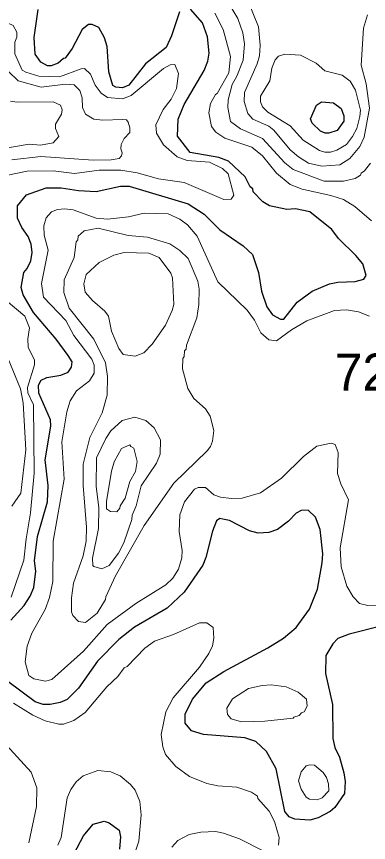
# Model space of a CAD drawing. Extents: x 673.3 to 698.5, y 6984.3 to 7012.3.
# Drawn here: x 674.894 to 675.652, y 6997.77 to 6999.552 of the extents above; entities that cross this region are included whole.
import ezdxf

# ---------------------------------------------------------------- set-up
doc = ezdxf.new("R2010")
doc.units = 0
doc.header["$LTSCALE"] = 0.032
doc.layers.add('1', color=7, linetype='Continuous', lineweight=25)
doc.layers.add('2', color=7, linetype='Continuous', lineweight=13)
doc.layers.add('21', color=7, linetype='Continuous')

msp = doc.modelspace()

# ---------------------------------------------------------------- linework, layer by layer
at = {"layer": '1'}
for points in [[(674.9285, 6999.0427), (674.9261, 6999.0607), (674.9193, 6999.0775), (674.9056, 6999.097), (674.8967, 6999.1171), (674.8964, 6999.1434), (674.916, 6999.1673), (674.9582, 6999.1827), (674.9906, 6999.1825), (675.0281, 6999.1765), (675.0661, 6999.1742), (675.1187, 6999.1863), (675.137, 6999.1863), (675.2643, 6999.1479), (675.2986, 6999.1254), (675.3322, 6999.0921), (675.3829, 6999.0576), (675.4029, 6999.0386), (675.4157, 6998.9999), (675.4219, 6998.9593), (675.4333, 6998.926), (675.4459, 6998.9085), (675.463, 6998.8989), (675.4704, 6998.8992), (675.4991, 6998.936), (675.5314, 6998.9593), (675.5689, 6998.9755), (675.5862, 6998.9787), (675.6237, 6998.9803), (675.6424, 6998.9851), (675.6475, 6998.9934), (675.6403, 6999.0183), (675.6254, 6999.0367), (675.5876, 6999.0729), (675.5738, 6999.0925), (675.5264, 6999.1303), (675.4953, 6999.1374), (675.4767, 6999.1359), (675.4393, 6999.1436), (675.425, 6999.1524), (675.4042, 6999.174), (675.4032, 6999.1806), (675.3976, 6999.1848), (675.3867, 6999.2061), (675.3511, 6999.2401), (675.3305, 6999.2475), (675.2684, 6999.2588), (675.2412, 6999.2937), (675.2424, 6999.3304), (675.2558, 6999.3622), (675.2989, 6999.4352), (675.3064, 6999.4554), (675.3096, 6999.4727), (675.3056, 6999.5085), (675.2951, 6999.5384), (675.269, 6999.568)], [(675.2453, 6999.5623), (675.228, 6999.5102), (675.2165, 6999.485), (675.1726, 6999.45), (675.1363, 6999.404), (675.1228, 6999.3981), (675.108, 6999.3997), (675.102, 6999.4031), (675.093, 6999.4326), (675.0897, 6999.4876), (675.0839, 6999.5059), (675.0718, 6999.5283), (675.0571, 6999.5349), (675.0493, 6999.5349), (675.0357, 6999.524), (675.014, 6999.4828), (674.9995, 6999.462), (674.9958, 6999.4614), (674.9838, 6999.4511), (674.9692, 6999.4454), (674.9614, 6999.4454), (674.9467, 6999.4534), (674.9349, 6999.4705), (674.9326, 6999.5064), (674.9408, 6999.5668)], [(674.882, 6998.2499), (674.911, 6998.2814), (674.924, 6998.3012), (674.9318, 6998.3201), (674.9358, 6998.3554), (674.9335, 6998.3777), (674.9399, 6998.4303), (674.9612, 6998.5053), (674.9627, 6998.5405), (674.9563, 6998.5959), (674.9684, 6998.6681), (674.9675, 6998.6822), (674.9426, 6998.7393), (674.9416, 6998.7568), (674.9477, 6998.7675), (674.9595, 6998.7733), (674.9902, 6998.7783), (675.0056, 6998.7848), (675.013, 6998.7952), (675.014, 6998.8073), (675.0056, 6998.8208), (674.9796, 6998.856), (674.9313, 6998.9134), (674.9091, 6998.9515), (674.9046, 6998.9674), (674.9102, 6998.9995), (674.9173, 6999.0084), (674.9251, 6999.0249), (674.9285, 6999.0427)], [(675.5759, 6997.9944), (675.58, 6997.9749), (675.5898, 6997.9544), (675.5995, 6997.9208), (675.602, 6997.9015), (675.6012, 6997.8762), (675.5797, 6997.8458), (675.5701, 6997.837), (675.5444, 6997.8232), (675.5259, 6997.8182), (675.4941, 6997.8207), (675.4815, 6997.8256), (675.472, 6997.837), (675.4537, 6997.9292), (675.4326, 6997.9664), (675.4097, 6997.9883), (675.3864, 6997.9959), (675.2969, 6998.003), (675.2714, 6998.0108), (675.2576, 6998.0278), (675.2577, 6998.0473), (675.2732, 6998.0791), (675.3029, 6998.1144), (675.3411, 6998.1394), (675.436, 6998.1899), (675.4695, 6998.2109), (675.4967, 6998.2341), (675.5256, 6998.2737), (675.5426, 6998.3169), (675.5531, 6998.3733), (675.5539, 6998.3929), (675.5482, 6998.4452), (675.5382, 6998.4723), (675.5227, 6998.4868), (675.5077, 6998.4864), (675.4966, 6998.4805), (675.4806, 6998.4634), (675.4568, 6998.4457), (675.438, 6998.4387), (675.4146, 6998.4372), (675.3964, 6998.4425), (675.3534, 6998.4651), (675.339, 6998.468), (675.3324, 6998.4688), (675.3252, 6998.4639), (675.3165, 6998.4417), (675.3024, 6998.3853), (675.2955, 6998.3684), (675.2556, 6998.3099), (675.219, 6998.2757), (675.1487, 6998.2345), (675.1148, 6998.2081), (675.0687, 6998.1613), (675.0276, 6998.103), (675.0034, 6998.0787), (674.9883, 6998.0719), (674.9669, 6998.0675), (674.9516, 6998.0682), (674.9343, 6998.0735), (674.8758, 6998.1176)], [(675.6822, 6998.2376), (675.6112, 6998.2198), (675.5868, 6998.21), (675.5755, 6998.1987), (675.5605, 6998.1732), (675.5598, 6998.1345), (675.5751, 6998.0677), (675.5759, 6997.9944)], [(675.0189, 6997.7467), (675.0386, 6997.7843), (675.0597, 6997.81), (675.0829, 6997.8164), (675.0937, 6997.8129), (675.1156, 6997.7971), (675.1182, 6997.7823), (675.1159, 6997.756)]]:
    msp.add_lwpolyline(points, dxfattribs=at)
msp.add_lwpolyline([(675.5769, 6999.3661), (675.5939, 6999.3538), (675.5995, 6999.3378), (675.5995, 6999.3259), (675.585, 6999.3063), (675.567, 6999.3004), (675.5589, 6999.3004), (675.549, 6999.3045), (675.5309, 6999.3216), (675.5279, 6999.3313), (675.5409, 6999.3606), (675.5513, 6999.3677)], close=True, dxfattribs=at)
at = {"layer": '2'}
for points in [[(675.3247, 6999.6268), (675.3714, 6999.5474), (675.3821, 6999.5167), (675.3853, 6999.4931), (675.3828, 6999.4581), (675.3693, 6999.4231), (675.3587, 6999.4052), (675.3504, 6999.3726), (675.3496, 6999.3555), (675.3556, 6999.3254), (675.377, 6999.3098), (675.4239, 6999.2885), (675.4721, 6999.2364), (675.4902, 6999.2223), (675.5572, 6999.197), (675.5985, 6999.1965), (675.6241, 6999.2029), (675.6353, 6999.21), (675.6366, 6999.2142), (675.6439, 6999.2194), (675.6567, 6999.2355)], [(675.3805, 6999.6172), (675.4155, 6999.5298), (675.4195, 6999.4904), (675.4178, 6999.4675), (675.4126, 6999.4496), (675.3853, 6999.388), (675.3846, 6999.3685), (675.3924, 6999.3425), (675.4037, 6999.3308), (675.4378, 6999.3153), (675.4487, 6999.307), (675.4839, 6999.2646), (675.5017, 6999.2494), (675.5236, 6999.2358), (675.5517, 6999.2295), (675.5911, 6999.2319), (675.6122, 6999.2458), (675.6336, 6999.2716), (675.6435, 6999.2915), (675.655, 6999.3541), (675.6474, 6999.4068), (675.637, 6999.4469), (675.6419, 6999.527), (675.6507, 6999.5559)], [(675.6588, 6999.1115), (675.6233, 6999.1424), (675.5987, 6999.157), (675.5715, 6999.166), (675.5095, 6999.1796), (675.4841, 6999.1895), (675.4545, 6999.214), (675.4244, 6999.2515), (675.4016, 6999.2702), (675.3434, 6999.2899), (675.3239, 6999.3023), (675.3146, 6999.3145), (675.3088, 6999.344), (675.3124, 6999.364), (675.3227, 6999.384), (675.3268, 6999.3861), (675.3519, 6999.4306), (675.3553, 6999.4658), (675.3396, 6999.5238), (675.3218, 6999.5593)], [(674.7887, 6999.5551), (674.8101, 6999.5475), (674.8761, 6999.5373), (674.8872, 6999.5328), (674.895, 6999.5183), (674.895, 6999.5076), (674.8911, 6999.4966), (674.8911, 6999.4714), (674.9067, 6999.4366)], [(674.9067, 6999.4366), (674.9143, 6999.4317), (674.9425, 6999.4234), (674.9871, 6999.4217), (675.0337, 6999.4394), (675.0406, 6999.4396), (675.0536, 6999.4278), (675.064, 6999.404), (675.077, 6999.3867), (675.0904, 6999.3776), (675.1226, 6999.3745), (675.1415, 6999.3814), (675.2113, 6999.4398), (675.2255, 6999.4478), (675.2357, 6999.4482), (675.2436, 6999.429), (675.2388, 6999.3967), (675.2275, 6999.3739), (675.2104, 6999.3511), (675.1948, 6999.3183), (675.196, 6999.3006), (675.2107, 6999.2754), (675.2405, 6999.2491), (675.2622, 6999.2417), (675.3099, 6999.2375), (675.3379, 6999.2241), (675.3503, 6999.2129), (675.3624, 6999.1669), (675.3564, 6999.1579), (675.3408, 6999.1571), (675.2557, 6999.194), (675.2002, 6999.2019), (675.1546, 6999.2149), (675.1193, 6999.2205), (675.0722, 6999.2205), (675.0192, 6999.2133), (674.9731, 6999.2189), (674.9174, 6999.2181), (674.8725, 6999.2089)], [(674.8846, 6999.2429), (674.9469, 6999.2499), (675.0598, 6999.2418), (675.0986, 6999.2426), (675.1155, 6999.2458), (675.1209, 6999.2517), (675.1223, 6999.258), (675.1191, 6999.2665), (675.12, 6999.2762), (675.126, 6999.289), (675.1384, 6999.3021), (675.1385, 6999.3117), (675.1346, 6999.3243), (675.1316, 6999.3288), (675.1225, 6999.3301), (675.0801, 6999.3282), (675.0612, 6999.3308), (675.0503, 6999.3372), (675.0432, 6999.3414), (675.0367, 6999.3557), (675.0359, 6999.3769), (675.0308, 6999.3927), (675.0189, 6999.4044), (675.0001, 6999.4062), (674.9474, 6999.3997), (674.8983, 6999.4133), (674.877, 6999.4334)], [(674.8818, 6999.3691), (674.8955, 6999.367), (674.9734, 6999.368), (674.9894, 6999.3606), (674.9928, 6999.3508), (674.9912, 6999.3414), (674.9782, 6999.3199), (674.9782, 6999.3102), (674.9853, 6999.2928), (674.9736, 6999.2794), (674.946, 6999.2743), (674.9217, 6999.2767), (674.8629, 6999.2663)], [(675.6723, 6998.2807), (675.651, 6998.2814), (675.6333, 6998.2856), (675.6193, 6998.2998), (675.6059, 6998.3234), (675.5939, 6998.3651), (675.5918, 6998.4058), (675.6093, 6998.5092), (675.5928, 6998.5437), (675.5857, 6998.5662), (675.5872, 6998.6117), (675.5811, 6998.6287), (675.5718, 6998.6317), (675.5411, 6998.6248), (675.5124, 6998.6032), (675.4655, 6998.5558), (675.4197, 6998.5246), (675.3808, 6998.5133), (675.3575, 6998.5121), (675.3337, 6998.5153), (675.3192, 6998.5203), (675.3013, 6998.5357), (675.2855, 6998.5357), (675.2777, 6998.5321), (675.256, 6998.505), (675.2462, 6998.4768), (675.2445, 6998.4409), (675.2509, 6998.3999), (675.2502, 6998.3839), (675.2431, 6998.3595), (675.231, 6998.3405), (675.2157, 6998.326), (675.1516, 6998.2856), (675.09, 6998.2404), (675.039, 6998.1828), (674.9708, 6998.122), (674.9567, 6998.1179), (674.9315, 6998.1229), (674.9211, 6998.1306), (674.9131, 6998.1602), (674.9172, 6998.1937), (674.9275, 6998.2219), (674.9561, 6998.2726), (674.9655, 6998.2988), (674.9724, 6998.3329), (674.9733, 6998.4202), (674.9968, 6998.5541), (674.992, 6998.6347), (675.0025, 6998.699), (675.0103, 6998.7229), (675.0234, 6998.7443), (675.0514, 6998.7662), (675.062, 6998.7825), (675.062, 6998.8), (675.0569, 6998.8127), (675.0179, 6998.8641), (675.0003, 6998.8962), (674.9524, 6998.9469), (674.9484, 6998.9758), (674.9626, 6999.0476), (674.9538, 6999.0802), (674.953, 6999.1007), (674.9584, 6999.1174), (674.97, 6999.1303), (674.9825, 6999.1359), (674.9988, 6999.1374), (675.0163, 6999.1346), (675.0663, 6999.1173), (675.0904, 6999.1147), (675.1354, 6999.12), (675.1695, 6999.1277), (675.221, 6999.1261), (675.2461, 6999.1146), (675.2629, 6999.1028), (675.2834, 6999.0779), (675.3282, 6998.9798), (675.3913, 6998.9182), (675.4067, 6998.897), (675.4207, 6998.8698), (675.4381, 6998.8547), (675.4543, 6998.8525), (675.4866, 6998.8762), (675.52, 6998.8957), (675.5794, 6998.9178), (675.6052, 6998.9191), (675.6311, 6998.9149), (675.6549, 6998.9053)], [(674.8721, 6998.9397), (674.912, 6998.9054), (674.9227, 6998.8801), (674.9188, 6998.8567), (674.9197, 6998.8388), (674.9333, 6998.8106), (674.9329, 6998.8004), (674.9179, 6998.7517), (674.9188, 6998.7403), (674.9309, 6998.714), (674.9325, 6998.5668), (674.9245, 6998.4814), (674.9154, 6998.4253), (674.9105, 6998.3789), (674.8831, 6998.2992)], [(674.8847, 6998.496), (674.9039, 6998.5241), (674.9146, 6998.6172), (674.909, 6998.7186), (674.9031, 6998.7485), (674.8699, 6998.8293)], [(674.8877, 6998.0709), (674.9296, 6998.0447), (674.9561, 6998.0327), (674.9859, 6998.0255), (674.9959, 6998.0257), (675.018, 6998.0333), (675.0423, 6998.0508), (675.0892, 6998.1059), (675.1123, 6998.1282), (675.1261, 6998.1469), (675.1326, 6998.1501), (675.1708, 6998.1892), (675.1918, 6998.2047), (675.2325, 6998.2192), (675.2884, 6998.244), (675.3047, 6998.244), (675.3178, 6998.234), (675.3193, 6998.2107), (675.3162, 6998.1947), (675.3087, 6998.1781), (675.2882, 6998.1486)], [(675.2882, 6998.1486), (675.2318, 6998.0822), (675.2162, 6998.0517), (675.2062, 6998.0032), (675.2094, 6997.9765), (675.2153, 6997.9597), (675.2379, 6997.9339), (675.2672, 6997.9126), (675.3044, 6997.8972), (675.3279, 6997.8926), (675.3688, 6997.8898), (675.4002, 6997.8787), (675.4132, 6997.87), (675.4142, 6997.8652), (675.4383, 6997.8377), (675.4504, 6997.8157), (675.4602, 6997.7807), (675.4587, 6997.7647)], [(674.9212, 6997.7696), (674.9375, 6997.8481), (674.9382, 6997.8882), (674.9259, 6997.9218), (674.8574, 6997.9967)], [(675.1181, 6997.6568), (675.1581, 6997.7727), (675.1631, 6997.8295), (675.1597, 6997.8589), (675.1501, 6997.883), (675.1401, 6997.8955), (675.1176, 6997.9138), (675.0973, 6997.9226), (675.0699, 6997.9256), (675.0382, 6997.9137), (675.0227, 6997.901), (675.0114, 6997.8847), (675.0033, 6997.8664), (674.9903, 6997.7808), (674.9837, 6997.7642)], [(675.4274, 6997.7512), (675.375, 6997.7781), (675.3399, 6997.7906), (675.3232, 6997.7937), (675.2916, 6997.7923), (675.2665, 6997.7874), (675.242, 6997.7742), (675.2289, 6997.76)]]:
    msp.add_lwpolyline(points, dxfattribs=at)
for points in [[(675.6248, 6999.3933), (675.6129, 6999.4123), (675.5958, 6999.4252), (675.5586, 6999.4346), (675.5399, 6999.4512), (675.5058, 6999.4687), (675.472, 6999.4705), (675.4588, 6999.4664), (675.4513, 6999.4582), (675.444, 6999.4409), (675.4399, 6999.413), (675.4199, 6999.38), (675.4199, 6999.3679), (675.4244, 6999.357), (675.4354, 6999.3453), (675.4837, 6999.316), (675.5116, 6999.2849), (675.5468, 6999.2631), (675.5586, 6999.2597), (675.5705, 6999.2597), (675.5842, 6999.2638), (675.605, 6999.2759), (675.6182, 6999.2931), (675.6274, 6999.3106), (675.6342, 6999.3361), (675.6353, 6999.3498)], [(675.2519, 6998.7918), (675.2527, 6998.8146), (675.2558, 6998.8183), (675.2566, 6998.831), (675.2598, 6998.8344), (675.2607, 6998.8432), (675.2825, 6998.902), (675.2869, 6998.9306), (675.2876, 6998.9638), (675.2852, 6998.9809), (675.2639, 6999.0302), (675.2459, 6999.0472), (675.225, 6999.0617), (675.1766, 6999.0762), (675.1351, 6999.0797), (675.0702, 6999.0951), (675.0403, 6999.0895), (675.0271, 6999.0779), (675.0263, 6999.0705), (675.023, 6999.066), (675.0189, 6999.0319), (674.9968, 6998.9842), (674.9961, 6998.9565), (675.0079, 6998.9231), (675.0612, 6998.8557), (675.0858, 6998.8046), (675.0906, 6998.7755), (675.0897, 6998.7352), (675.0787, 6998.6971), (675.0522, 6998.6439), (675.0383, 6998.586), (675.0377, 6998.5403), (675.0449, 6998.4504), (675.0441, 6998.4202), (675.0377, 6998.3885), (675.0173, 6998.3299), (675.0132, 6998.298), (675.0132, 6998.2678), (675.0158, 6998.2602), (675.0282, 6998.2466), (675.0429, 6998.245), (675.0679, 6998.2647), (675.0863, 6998.2945), (675.0865, 6998.3001), (675.1073, 6998.3454), (675.1697, 6998.4537), (675.233, 6998.5453), (675.3051, 6998.615), (675.3121, 6998.6246), (675.3162, 6998.6361), (675.3194, 6998.6587), (675.3118, 6998.6899), (675.3016, 6998.7056), (675.2761, 6998.7281), (675.2635, 6998.7493)], [(675.1868, 6998.8453), (675.2155, 6998.8858), (675.2298, 6998.9176), (675.233, 6998.9306), (675.2307, 6998.9886), (675.2266, 6998.998), (675.2014, 6999.0322), (675.1793, 6999.0413), (675.1266, 6999.0429), (675.1044, 6999.0372), (675.0724, 6999.0214), (675.0448, 6998.9953), (675.0394, 6998.975), (675.0421, 6998.9571), (675.0582, 6998.9392), (675.085, 6998.9165), (675.0925, 6998.9053), (675.0988, 6998.873), (675.1148, 6998.8357), (675.1242, 6998.8232), (675.1503, 6998.8191), (675.1683, 6998.8264)], [(675.1961, 6998.5887), (675.2037, 6998.6081), (675.2045, 6998.6389), (675.1909, 6998.6649), (675.1733, 6998.6802), (675.149, 6998.6878), (675.1222, 6998.6804), (675.0978, 6998.6584), (675.0866, 6998.6418), (675.067, 6998.6), (675.0662, 6998.5379), (675.0718, 6998.4928), (675.0711, 6998.4475), (675.058, 6998.3836), (675.0586, 6998.368), (675.0608, 6998.3653), (675.0783, 6998.3606), (675.0943, 6998.3679), (675.1143, 6998.3942), (675.1259, 6998.4169), (675.1431, 6998.4671), (675.1435, 6998.4762), (675.1518, 6998.4963), (675.1631, 6998.5394)], [(675.1383, 6998.5489), (675.1507, 6998.5705), (675.154, 6998.5924), (675.1474, 6998.6211), (675.1403, 6998.6245), (675.1384, 6998.6281), (675.1205, 6998.6201), (675.105, 6998.5912), (675.0993, 6998.5713), (675.0882, 6998.5058), (675.0883, 6998.49), (675.0969, 6998.4845), (675.1102, 6998.4838), (675.1172, 6998.4915), (675.1178, 6998.4961), (675.1285, 6998.513)], [(675.3594, 6998.0803), (675.3941, 6998.1022), (675.4234, 6998.1089), (675.4432, 6998.1105), (675.4755, 6998.1057), (675.5013, 6998.0946), (675.5187, 6998.0797), (675.5205, 6998.0642), (675.5139, 6998.052), (675.5081, 6998.0499), (675.5032, 6998.0438), (675.4919, 6998.0407), (675.4901, 6998.0381), (675.4291, 6998.0319), (675.3791, 6998.0303), (675.3567, 6998.0372), (675.3491, 6998.0462), (675.3472, 6998.0596)], [(675.5183, 6997.9355), (675.5257, 6997.9377), (675.536, 6997.9369), (675.5548, 6997.9215), (675.5619, 6997.9104), (675.5662, 6997.8965), (675.5669, 6997.8813), (675.5526, 6997.8665), (675.5421, 6997.8622), (675.5252, 6997.8636), (675.5184, 6997.8683), (675.5072, 6997.8855), (675.502, 6997.9035), (675.5076, 6997.9228)]]:
    msp.add_lwpolyline(points, close=True, dxfattribs=at)

# ---------------------------------------------------------------- texts
at = {"layer": '21'}
msp.add_text('725', height=0.08, dxfattribs=at).set_placement((675.5799, 6998.7449))

doc.saveas('drawing.dxf')
